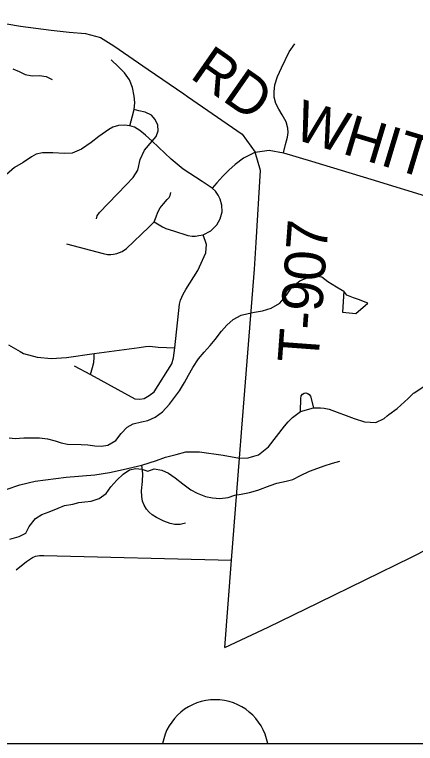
# Model space of a CAD drawing. Extents: x 0 to 34, y 0 to 22.
# Drawn here: x 6.532 to 6.811, y 14.1 to 14.607 of the extents above; entities that cross this region are included whole.
import ezdxf

# ---------------------------------------------------------------- set-up
doc = ezdxf.new("R2010")
doc.units = 0
for name, color, linetype in [('GM_X_Corporation', 7, 'Continuous'), ('GM_X_County_Road', 7, 'Continuous'), ('GM_X_County_Road_Text', 7, 'Continuous'), ('GM_X_Interstate_Shield', 7, 'Continuous'), ('GM_X_Minor_River', 7, 'Continuous'), ('GM_X_Township_Road', 7, 'Continuous'), ('GM_X_Township_Road_Text', 7, 'Continuous'), ('SH_Cut_Line', 7, 'Continuous'), ('SH_Data', 7, 'Continuous')]:
    doc.layers.add(name, color=color, linetype=linetype)

msp = doc.modelspace()

# ---------------------------------------------------------------- linework, layer by layer
at = {"layer": 'GM_X_Corporation'}
msp.add_lwpolyline([(5.4847402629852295, 14.1), (8.312967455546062, 14.1)], dxfattribs=at)
at = {"layer": 'GM_X_County_Road'}
for points in [[(6.699091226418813, 14.511143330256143), (6.708846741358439, 14.512410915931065), (6.718724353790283, 14.510551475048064), (6.738259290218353, 14.504799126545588), (6.779611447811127, 14.492256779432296), (6.823501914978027, 14.478971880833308)], [(6.677911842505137, 14.166752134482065), (6.708042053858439, 14.180829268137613), (6.743388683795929, 14.197907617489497), (6.807902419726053, 14.229513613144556), (6.843845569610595, 14.247890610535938)]]:
    msp.add_lwpolyline(points, dxfattribs=at)
at = {"layer": 'GM_X_Interstate_Shield'}
msp.add_line((6.634649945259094, 14.1), (6.707795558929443, 14.1), dxfattribs=at)
msp.add_arc((6.671222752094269, 14.093189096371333), 0.03720159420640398, 10.54926879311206, 169.450731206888, dxfattribs=at)
at = {"layer": 'GM_X_Minor_River'}
for points in [[(6.530517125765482, 14.569087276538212), (6.5348551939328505, 14.567110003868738), (6.539004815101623, 14.565135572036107), (6.543932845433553, 14.564288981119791), (6.548876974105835, 14.56439220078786), (6.5536184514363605, 14.563739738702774), (6.557767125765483, 14.561766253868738)], [(6.527903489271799, 14.312379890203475), (6.532081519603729, 14.312116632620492), (6.5381686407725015, 14.312391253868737), (6.543873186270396, 14.312481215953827), (6.549003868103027, 14.312391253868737), (6.554505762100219, 14.311724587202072), (6.559994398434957, 14.310297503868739), (6.564156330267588, 14.309083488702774), (6.5685104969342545, 14.308056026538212), (6.578012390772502, 14.307889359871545), (6.582570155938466, 14.307619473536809), (6.587501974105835, 14.306963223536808), (6.592059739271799, 14.306693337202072), (6.59644326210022, 14.30737704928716), (6.602201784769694, 14.310699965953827), (6.605892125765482, 14.315390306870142), (6.609960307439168, 14.319883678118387), (6.614182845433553, 14.322282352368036), (6.619906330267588, 14.323513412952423), (6.624485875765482, 14.324574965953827), (6.629465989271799, 14.326770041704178), (6.634663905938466, 14.330673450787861), (6.639503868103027, 14.335913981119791), (6.643004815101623, 14.340608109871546), (6.646312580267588, 14.345114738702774), (6.649832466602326, 14.350949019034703), (6.6527690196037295, 14.35603329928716), (6.65571220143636, 14.361496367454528), (6.659615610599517, 14.367515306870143), (6.663683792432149, 14.37200773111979), (6.667754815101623, 14.376692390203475), (6.671246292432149, 14.380815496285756), (6.675526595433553, 14.386636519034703), (6.6793968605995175, 14.390752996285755), (6.683644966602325, 14.394673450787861), (6.689400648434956, 14.397806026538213), (6.694174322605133, 14.39905318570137), (6.698560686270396, 14.399927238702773), (6.704088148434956, 14.40078140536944), (6.710201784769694, 14.402576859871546), (6.716342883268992, 14.406083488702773), (6.720809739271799, 14.411710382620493), (6.724513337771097, 14.417162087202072), (6.730101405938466, 14.421627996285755), (6.736227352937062, 14.424183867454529), (6.740804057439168, 14.425055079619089), (6.745356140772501, 14.424404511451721), (6.749675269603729, 14.421285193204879), (6.755692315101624, 14.41737704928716), (6.760775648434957, 14.414434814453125)], [(6.76075576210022, 14.414446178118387), (6.759783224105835, 14.399822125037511), (6.769069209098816, 14.39887515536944), (6.777378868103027, 14.406121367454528)], [(6.777378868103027, 14.406121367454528), (6.770973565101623, 14.408719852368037), (6.767575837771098, 14.409738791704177), (6.762869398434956, 14.411734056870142), (6.76075576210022, 14.414446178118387)], [(6.528238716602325, 14.242001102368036), (6.534732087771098, 14.243788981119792), (6.539524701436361, 14.24617818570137), (6.541695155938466, 14.250895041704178), (6.546159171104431, 14.256332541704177), (6.55057773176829, 14.259108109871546), (6.555743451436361, 14.261110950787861), (6.5620597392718, 14.263663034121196), (6.5664631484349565, 14.265486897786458), (6.572180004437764, 14.266339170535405), (6.576383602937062, 14.26759579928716), (6.580570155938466, 14.267903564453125), (6.584950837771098, 14.268397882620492), (6.5904972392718, 14.270392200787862), (6.595305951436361, 14.273731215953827), (6.598616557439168, 14.278429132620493), (6.602876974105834, 14.283109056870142), (6.607127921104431, 14.287218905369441), (6.611550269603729, 14.290184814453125), (6.616130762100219, 14.291246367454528), (6.620302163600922, 14.290603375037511), (6.624460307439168, 14.289199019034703), (6.628859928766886, 14.290833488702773), (6.634167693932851, 14.289979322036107), (6.638697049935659, 14.287999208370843), (6.643393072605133, 14.284682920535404), (6.648647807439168, 14.280596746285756), (6.6542784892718, 14.276313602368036), (6.658610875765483, 14.273956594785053), (6.6644659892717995, 14.271761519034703), (6.66939023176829, 14.270723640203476), (6.67451523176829, 14.27025394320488), (6.680232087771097, 14.271105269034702), (6.685008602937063, 14.272542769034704), (6.689395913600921, 14.273417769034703), (6.695115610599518, 14.274458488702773), (6.701036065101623, 14.276067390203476), (6.709455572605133, 14.279342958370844), (6.714234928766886, 14.280970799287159), (6.720532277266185, 14.28238273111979), (6.7253050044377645, 14.283629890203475), (6.730674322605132, 14.286389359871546), (6.736806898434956, 14.289324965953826), (6.742735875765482, 14.29150394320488), (6.747132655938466, 14.292949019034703), (6.752869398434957, 14.29493954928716), (6.758025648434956, 14.296371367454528)]]:
    msp.add_lwpolyline(points, dxfattribs=at)
at = {"layer": 'GM_X_Township_Road'}
for points in [[(6.475062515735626, 14.60691196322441), (6.494023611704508, 14.604671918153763), (6.516414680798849, 14.601984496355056), (6.535674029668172, 14.59884967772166), (6.557021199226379, 14.59601314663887), (6.56956354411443, 14.594670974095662), (6.580906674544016, 14.593623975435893), (6.591358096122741, 14.590787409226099), (6.600762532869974, 14.584965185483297), (6.624498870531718, 14.568545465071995), (6.649472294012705, 14.551579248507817)], [(6.718724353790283, 14.510551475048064), (6.720211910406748, 14.516455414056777), (6.72162240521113, 14.52156804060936), (6.721975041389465, 14.524741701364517), (6.721798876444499, 14.527738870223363), (6.720741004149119, 14.532322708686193), (6.717743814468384, 14.537082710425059), (6.715628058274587, 14.540961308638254), (6.713512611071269, 14.545016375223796), (6.712278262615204, 14.549424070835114), (6.712278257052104, 14.5531265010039), (6.712807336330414, 14.5580629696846), (6.714570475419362, 14.563704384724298), (6.717442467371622, 14.5698509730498), (6.7226803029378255, 14.580806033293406), (6.726567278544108, 14.586497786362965)], [(6.61187885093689, 14.52952345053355), (6.6136901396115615, 14.53641754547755), (6.614917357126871, 14.5407857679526), (6.61524355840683, 14.545703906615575), (6.614945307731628, 14.550180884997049), (6.613752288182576, 14.556003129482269), (6.611512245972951, 14.561527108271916), (6.608079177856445, 14.56630543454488), (6.604046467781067, 14.570484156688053), (6.598973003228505, 14.57526249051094)], [(6.649472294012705, 14.551579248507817), (6.651969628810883, 14.549882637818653), (6.690134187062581, 14.523545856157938), (6.699091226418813, 14.511143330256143)], [(6.627338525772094, 14.518863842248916), (6.630171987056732, 14.521967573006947), (6.631517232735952, 14.52584804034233), (6.631218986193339, 14.529877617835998), (6.629575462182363, 14.53391032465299), (6.6270371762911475, 14.536746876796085), (6.622563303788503, 14.538943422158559), (6.61822613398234, 14.539965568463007), (6.614917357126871, 14.5407857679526)], [(6.672395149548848, 14.489721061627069), (6.669119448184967, 14.486154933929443), (6.66215077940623, 14.490709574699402), (6.648965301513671, 14.499352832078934), (6.640685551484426, 14.506240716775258), (6.627338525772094, 14.518863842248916), (6.622709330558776, 14.5230114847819), (6.618825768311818, 14.526146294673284), (6.615094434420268, 14.528535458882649), (6.61187885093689, 14.52952345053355), (6.608091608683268, 14.529933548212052), (6.604030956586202, 14.529660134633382), (6.600110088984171, 14.528423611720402), (6.597276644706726, 14.526854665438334), (6.590174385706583, 14.521970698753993), (6.584945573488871, 14.517875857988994), (6.578222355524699, 14.513159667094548), (6.571800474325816, 14.51047223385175), (6.566422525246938, 14.51024855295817), (6.558186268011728, 14.510596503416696), (6.5511678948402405, 14.510726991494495), (6.54672510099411, 14.509726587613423), (6.543369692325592, 14.507983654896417), (6.537615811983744, 14.504050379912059), (6.531644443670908, 14.500399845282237), (6.525952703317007, 14.495584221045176)], [(6.588636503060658, 14.464689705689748), (6.5891739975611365, 14.466880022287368), (6.590801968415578, 14.46917599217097), (6.609384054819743, 14.488497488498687), (6.614097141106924, 14.493539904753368), (6.617483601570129, 14.498529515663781), (6.618977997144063, 14.506141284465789), (6.6221159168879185, 14.512494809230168), (6.627338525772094, 14.518863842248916)], [(6.699091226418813, 14.511143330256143), (6.696515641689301, 14.509748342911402), (6.691016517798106, 14.506899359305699), (6.6851197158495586, 14.502512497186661), (6.68064276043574, 14.498566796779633), (6.676653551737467, 14.494357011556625), (6.672395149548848, 14.489721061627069)], [(6.677911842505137, 14.166752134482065), (6.682640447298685, 14.227453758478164), (6.688170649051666, 14.298457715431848), (6.689783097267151, 14.319279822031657), (6.698497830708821, 14.4297065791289), (6.699740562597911, 14.448217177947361), (6.702726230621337, 14.498380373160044), (6.699091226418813, 14.511143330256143)], [(6.628668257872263, 14.462772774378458), (6.634602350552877, 14.459196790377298), (6.636960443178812, 14.458096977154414), (6.642341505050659, 14.45640684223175), (6.652323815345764, 14.45322231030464), (6.655210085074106, 14.452753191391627), (6.657471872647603, 14.452790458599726), (6.659826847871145, 14.453066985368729), (6.6628933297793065, 14.453616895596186), (6.668178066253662, 14.456366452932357), (6.6724593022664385, 14.460570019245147), (6.674764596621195, 14.46483882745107), (6.676159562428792, 14.469719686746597), (6.675898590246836, 14.47416558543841), (6.6747645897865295, 14.478434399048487), (6.673425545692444, 14.481308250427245), (6.671499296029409, 14.483930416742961), (6.669119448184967, 14.486154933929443)], [(6.567705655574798, 14.44745601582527), (6.593247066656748, 14.440552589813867), (6.596266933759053, 14.440033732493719), (6.598597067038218, 14.439949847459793), (6.600495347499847, 14.44012073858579), (6.602738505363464, 14.440552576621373), (6.606622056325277, 14.442106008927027), (6.609467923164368, 14.444091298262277), (6.625086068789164, 14.45893270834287), (6.628668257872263, 14.462772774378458), (6.630175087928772, 14.46609400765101), (6.63129666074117, 14.469371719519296), (6.633024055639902, 14.47239157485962), (6.635267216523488, 14.47524055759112), (6.6379422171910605, 14.478173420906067), (6.6392346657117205, 14.479639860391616), (6.640011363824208, 14.481106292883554), (6.640443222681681, 14.483004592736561)], [(6.573161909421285, 14.362559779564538), (6.584451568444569, 14.35662414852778), (6.615408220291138, 14.339666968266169), (6.618760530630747, 14.339272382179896), (6.6219139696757, 14.339865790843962), (6.625266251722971, 14.341835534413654), (6.6288174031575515, 14.344398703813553), (6.64107392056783, 14.363909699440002), (6.642273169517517, 14.368200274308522), (6.643211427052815, 14.37496389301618), (6.646417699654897, 14.405383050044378), (6.647154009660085, 14.408287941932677), (6.648890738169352, 14.412289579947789), (6.650851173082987, 14.415523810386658), (6.656406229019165, 14.42437210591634), (6.659183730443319, 14.428796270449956), (6.66470460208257, 14.44121744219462), (6.665099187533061, 14.446937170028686), (6.6628933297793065, 14.453616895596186)], [(6.527431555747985, 14.377269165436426), (6.535495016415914, 14.372463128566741), (6.537914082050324, 14.371021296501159), (6.547380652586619, 14.368653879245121), (6.557437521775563, 14.367669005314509), (6.567867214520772, 14.36845502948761), (6.586986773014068, 14.371217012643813), (6.618365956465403, 14.375358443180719), (6.622703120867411, 14.375948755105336), (6.625698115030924, 14.376122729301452), (6.631576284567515, 14.375554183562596), (6.643211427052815, 14.37496389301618)], [(6.584451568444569, 14.35662414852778), (6.5859708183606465, 14.361402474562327), (6.586806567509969, 14.364854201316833), (6.5870240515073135, 14.36830900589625), (6.586986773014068, 14.371217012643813)], [(6.809664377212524, 14.343797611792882), (6.816480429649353, 14.3481486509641), (6.822287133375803, 14.35145745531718), (6.831253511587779, 14.353871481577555), (6.8366904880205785, 14.35495577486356), (6.8449888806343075, 14.354996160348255), (6.854265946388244, 14.351833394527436), (6.861517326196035, 14.349276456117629), (6.868336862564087, 14.347253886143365), (6.877045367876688, 14.346011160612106), (6.8838058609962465, 14.345594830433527), (6.887941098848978, 14.34425889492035), (6.894182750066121, 14.340887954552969), (6.895368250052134, 14.339219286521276)], [(6.730635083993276, 14.330893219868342), (6.730768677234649, 14.33987200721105), (6.731172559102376, 14.341779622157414), (6.732070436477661, 14.342857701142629), (6.733216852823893, 14.343463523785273), (6.734406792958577, 14.343665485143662), (6.735708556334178, 14.343261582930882), (6.736649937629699, 14.342587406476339), (6.737504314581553, 14.341375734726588), (6.739672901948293, 14.333415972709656)], [(6.790835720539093, 14.32768037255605), (6.791979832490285, 14.328671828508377), (6.797895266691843, 14.332965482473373), (6.805485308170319, 14.33994658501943), (6.809238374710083, 14.343525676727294), (6.809664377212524, 14.343797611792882)], [(6.719557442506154, 14.320509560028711), (6.722038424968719, 14.323666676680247), (6.724999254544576, 14.326515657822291), (6.730635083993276, 14.330893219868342), (6.739672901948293, 14.333415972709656), (6.744542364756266, 14.333235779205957)], [(6.744542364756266, 14.333235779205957), (6.746977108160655, 14.333145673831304), (6.750522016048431, 14.332375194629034), (6.76800736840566, 14.32604343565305), (6.775069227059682, 14.323533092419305), (6.783060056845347, 14.323157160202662), (6.788928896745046, 14.326027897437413), (6.790835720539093, 14.32768037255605)], [(6.698085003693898, 14.299785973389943), (6.701483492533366, 14.300766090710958), (6.708393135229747, 14.30630249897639), (6.719557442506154, 14.320509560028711)], [(6.64397978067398, 14.300971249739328), (6.650705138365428, 14.302714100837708), (6.66034569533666, 14.302841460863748), (6.676871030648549, 14.300461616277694), (6.688170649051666, 14.298457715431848), (6.694201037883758, 14.298665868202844), (6.698085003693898, 14.299785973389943)], [(6.525763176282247, 14.27656995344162), (6.535363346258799, 14.279754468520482), (6.545982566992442, 14.282320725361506), (6.567475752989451, 14.28524426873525), (6.587427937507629, 14.286679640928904), (6.597714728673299, 14.288335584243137), (6.6073210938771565, 14.290442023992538), (6.620245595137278, 14.293477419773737), (6.630311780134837, 14.296832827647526), (6.636774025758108, 14.299103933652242), (6.64397978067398, 14.300971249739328)], [(6.650534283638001, 14.253166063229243), (6.646871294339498, 14.252119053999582), (6.643167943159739, 14.252206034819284), (6.639812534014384, 14.252905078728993), (6.63554060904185, 14.254648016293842), (6.630485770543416, 14.257043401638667), (6.627434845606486, 14.258919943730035), (6.625213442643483, 14.260706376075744), (6.623513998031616, 14.262884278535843), (6.621814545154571, 14.265674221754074), (6.620680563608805, 14.268377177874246), (6.620115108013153, 14.271645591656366), (6.619984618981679, 14.275609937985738), (6.620593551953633, 14.282233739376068), (6.620932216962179, 14.287360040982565), (6.620245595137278, 14.293477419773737)], [(6.532738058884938, 14.220634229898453), (6.539961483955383, 14.226490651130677), (6.544062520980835, 14.229224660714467), (6.5462093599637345, 14.230200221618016), (6.5489433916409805, 14.230784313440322), (6.55206578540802, 14.230784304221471), (6.682640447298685, 14.227453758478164)]]:
    msp.add_lwpolyline(points, dxfattribs=at)
at = {"layer": 'SH_Cut_Line'}
msp.add_lwpolyline([(5.603005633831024, 15.021726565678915), (5.5401975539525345, 14.544899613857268), (5.494722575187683, 14.18022062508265), (5.490311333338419, 14.14477999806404), (5.489339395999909, 14.136971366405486), (5.487906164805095, 14.125449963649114), (5.4847402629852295, 14.1), (8.900000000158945, 14.1), (8.900000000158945, 20.9)], dxfattribs=at)
at = {"layer": 'SH_Data'}
msp.add_line((2.1, 14.1), (8.899999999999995, 14.1), dxfattribs=at)

# ---------------------------------------------------------------- texts
at = {"layer": 'GM_X_County_Road_Text'}
msp.add_text('WHITE', height=0.02840909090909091, rotation=343.23961399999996, dxfattribs=at).set_placement((6.72452171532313, 14.520696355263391))
at = {"layer": 'GM_X_Township_Road_Text'}
for s, height, rotation, p in [('RD', 0.02840909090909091, 325.09113699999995, (6.652852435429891, 14.563222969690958)), ('T-907', 0.0284090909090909, 85.794991, (6.7429612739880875, 14.363877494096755))]:
    msp.add_text(s, height=height, rotation=rotation, dxfattribs=at).set_placement(p)

doc.saveas('drawing.dxf')
